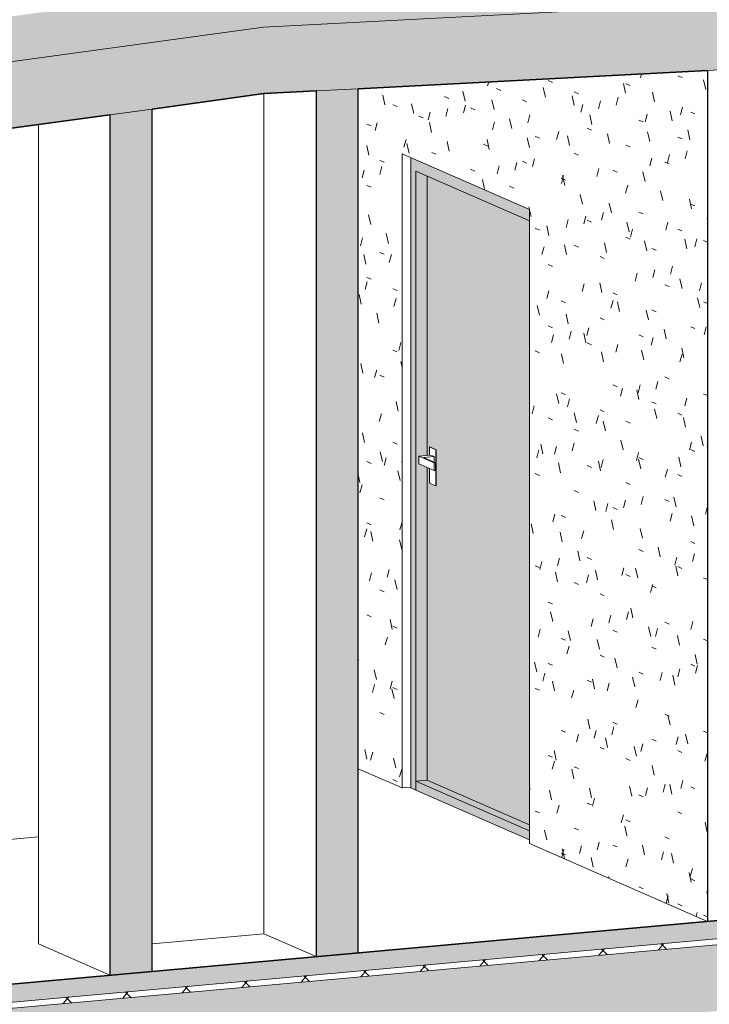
# Model space of a CAD drawing. Header units: millimetres. Extents: x -2180 to 91692, y -6418 to 21859.
# Tile 360 of 482: x 73848 to 76086, y 4503 to 7699. Entities that reach past the tile are written whole.
import ezdxf

# ---------------------------------------------------------------- set-up
doc = ezdxf.new("R2010")
doc.units = ezdxf.units.MM
for name, color, linetype, lineweight in [('Common Edges', 7, 'Continuous', 9), ('Cut Pattern-3', 7, 'Continuous', 9), ('Doors', 7, 'Continuous', 9), ('Floors-2', 7, 'Continuous', 35), ('Roofs-3', 7, 'Continuous', 35), ('Walls', 7, 'Continuous', 9), ('Walls-1', 7, 'Continuous', 25)]:
    doc.layers.add(name, color=color, linetype=linetype, lineweight=lineweight)
for name, color, linetype, lineweight, true_color in [('Cut Pattern-4', 9, 'Continuous', 9, 0x808080), ('Cut Pattern-6', 9, 'Continuous', 25, 0x808080), ('Doors-11', 7, 'Continuous', 9, 0x7da2b7), ('Surface Pattern-3', 7, 'Continuous', 9, 0xc0c0c0)]:
    doc.layers.add(name, color=color, linetype=linetype, lineweight=lineweight, true_color=true_color)

# ---------------------------------------------------------------- blocks, each defined once
blk = doc.blocks.new('SMA_D01_ 1-poolne - SU-P-07 - 1000x2100 3korrus-2306930-3D-kunsti lähteülesanne')
at = {"layer": 'Doors-11'}
for points in [[(16858.1, 5198.3), (16858.1, 7207.5), (17227.3, 7046.2), (17227.3, 7082.8), (16841.5, 7251.3), (16842.3, 5205.2), (16844.3, 5204.3)], [(16858.1, 5227.7), (16894.5, 5230.9), (16894.5, 6245.8), (16868, 6257.4), (16868, 6281.9), (16894.5, 6285.4), (16894.5, 7191.6), (16858.1, 7207.5), (16858.1, 5230.9)], [(17227.3, 5085.6), (17227.3, 7046.2), (16894.5, 7191.6), (16894.5, 6284.3), (16902, 6285.4), (16902, 6312.2), (16904.2, 6312.2), (16924.5, 6303.2), (16924.5, 6185.7), (16922.6, 6185.6), (16902, 6194.6), (16902, 6242.6), (16894.5, 6245.8), (16894.5, 5230.9), (16953.5, 5205.2)], [(17227.3, 5066.4), (17227.3, 5085.6), (16894.5, 5230.9), (16858.1, 5227.7), (16933.8, 5194.6)], [(17227.3, 5037), (17227.3, 5066.4), (16858.1, 5227.7), (16858.1, 5198.3), (17184.1, 5055.9)]]:
    blk.add_hatch(color=256, dxfattribs=at).paths.add_polyline_path(points, flags=0)
at = {"layer": 'Doors'}
for p, q in [((16841.5, 7251.3), (16841.5, 5205.5)), ((16858.1, 5198.3), (16858.1, 7207.5)), ((16858.1, 7207.5), (17227.3, 7046.2)), ((16894.5, 7191.6), (16894.5, 6284.3)), ((16903.8, 6312.4), (16902, 6312.2)), ((16902, 6312.2), (16922.6, 6303.2)), ((16902, 6285), (16902, 6312.2)), ((16924.5, 6303.3), (16903.8, 6312.4)), ((16922.6, 6303.2), (16924.5, 6303.3)), ((16922.6, 6303.2), (16922.6, 6185.6)), ((16924.5, 6185.7), (16924.5, 6303.3)), ((16907.1, 6285.4), (16868, 6281.9)), ((16868, 6281.9), (16917.6, 6260.2)), ((16868, 6257.4), (16868, 6281.9)), ((16882.9, 6277.8), (16917.5, 6280.9)), ((16922.2, 6260.6), (16882.9, 6277.8)), ((16917.5, 6280.9), (16907.1, 6285.4)), ((16917.5, 6262.7), (16917.5, 6280.9)), ((16917.6, 6235.7), (16868, 6257.4)), ((16894.5, 6245.8), (16894.5, 5230.9)), ((16902, 6194.6), (16902, 6242.6)), ((16917.6, 6260.2), (16922.2, 6260.6)), ((16917.6, 6235.7), (16917.6, 6260.2)), ((16922.2, 6236.1), (16917.6, 6235.7)), ((16922.2, 6236.1), (16922.2, 6260.6)), ((16922.6, 6185.6), (16902, 6194.6)), ((16924.5, 6185.7), (16922.6, 6185.6)), ((16858.1, 5227.7), (16894.5, 5230.9)), ((16858.1, 5198.3), (16858.1, 5227.7)), ((17227.3, 5066.4), (16858.1, 5227.7)), ((16894.5, 5230.9), (17227.3, 5085.6)), ((16841.5, 5205.5), (16858.1, 5198.3)), ((16858.1, 5198.3), (17227.3, 5037))]:
    blk.add_line(p, q, dxfattribs=at)

msp = doc.modelspace()

# ---------------------------------------------------------------- hatches: boundary and pattern name
at = {"layer": 'Cut Pattern-3'}
h = msp.add_hatch(dxfattribs=at)
h.set_pattern_fill('FP_41', color=256, style=0, pattern_type=2)
h.set_pattern_definition([(5.15, (51212.01, 11407.41), (128.035, 91.1157), [85.703, -171.406]), (119.404, (51212.01, 11407.41), (-128.0357, 68.03765), [86.928, -173.856]), (62.906, (51212.01, 11407.41), (-0.0003, 159.15132), [0, -187.411, 93.705, 0])])
h.paths.add_polyline_path([(68933.8, 6892.4), (74639.6, 7674.8), (81775.4, 8049.6), (81775.4, 8196.7), (74638.2, 7821.8), (68933.8, 7039.6), (68933.8, 6916.8)], flags=0)
h = msp.add_hatch(dxfattribs=at)
h.set_pattern_fill('FP_68', color=256, angle=-134.607, style=0, pattern_type=2)
h.set_pattern_definition([(315.393, (74926.56, 5972.93), (227.618, 20.513), [6.394, -313.32]), (229.398, (74931.11, 5946.38), (227.618, 20.515), [6.995, -342.752]), (5.15, (74912.9, 5974.15), (-0.002, 245.03), [6.856, -221.685]), (344.959, (74919.73, 5974.76), (227.6183, 20.5123), [7.07, -700.008]), (204.178, (74926.556, 5941.07), (227.6184, 20.5136), [7.485, -741.03]), (185.15, (74919.73, 5938), (0.002, -245.03), [6.856, -221.685]), (164.959, (74912.9, 5937.39), (227.6183, 20.5123), [7.07, -700.008]), (135.393, (74906.07, 5939.23), (227.618, 20.513), [6.394, -313.32]), (73.236, (74899.24, 5958.214), (227.612, 1000.636), [7.89, -781.252]), (49.398, (74901.52, 5965.77), (227.618, 20.515), [6.995, -342.752]), (24.178, (74906.07, 5971.08), (227.6184, 20.5136), [7.485, -741.03]), (90, (74899.24, 5950.86), (-227.618, -20.513), [7.35, -237.68]), (107.669, (74901.52, 5943.72), (-227.6255, 959.6062), [7.5, -742.455]), (270, (74860.55, 6020.89), (227.618, 20.513), [7.35, -237.68]), (5.15, (74840.06, 6033.74), (-0.002, 245.03), [6.856, -221.685]), (344.959, (74846.89, 6034.36), (227.6183, 20.5123), [7.07, -700.008]), (315.393, (74853.72, 6032.52), (227.618, 20.513), [6.394, -313.32]), (229.398, (74858.27, 6005.98), (227.618, 20.515), [6.995, -342.752]), (204.178, (74853.72, 6000.67), (227.6184, 20.5136), [7.485, -741.03]), (185.15, (74846.9, 5997.6), (0.002, -245.03), [6.856, -221.685]), (164.959, (74840.06, 5996.99), (227.6183, 20.5123), [7.07, -700.008]), (135.393, (74833.23, 5998.82), (227.618, 20.513), [6.394, -313.32]), (73.236, (74826.404, 6017.81), (227.612, 1000.636), [7.89, -781.252]), (49.398, (74828.68, 6025.36), (227.618, 20.515), [6.995, -342.752]), (24.178, (74833.23, 6030.676), (227.6184, 20.5136), [7.485, -741.03]), (90, (74826.4, 6010.46), (-227.618, -20.513), [7.35, -237.68]), (107.669, (74828.68, 6003.31), (-227.6255, 959.6062), [7.5, -742.455]), (287.669, (74858.27, 6028.03), (227.622, -469.5462), [7.5, -742.455]), (253.236, (74860.55, 6013.535), (-227.615, -510.5748), [7.89, -781.252]), (270, (74871.93, 5877.34), (227.618, 20.513), [7.35, -237.68]), (5.15, (74851.44, 5890.2), (-0.002, 245.03), [6.856, -221.685]), (344.959, (74858.27, 5890.814), (227.6183, 20.5123), [7.07, -700.008]), (315.393, (74865.1, 5888.98), (227.618, 20.513), [6.394, -313.32]), (229.398, (74869.65, 5862.44), (227.618, 20.515), [6.995, -342.752]), (204.178, (74865.1, 5857.126), (227.6184, 20.5136), [7.485, -741.03]), (185.15, (74858.27, 5854.06), (0.002, -245.03), [6.856, -221.685]), (164.959, (74851.44, 5853.444), (227.6183, 20.5123), [7.07, -700.008]), (135.393, (74844.61, 5855.28), (227.618, 20.513), [6.394, -313.32]), (73.236, (74837.785, 5874.266), (227.612, 1000.636), [7.89, -781.252]), (49.398, (74840.06, 5881.82), (227.618, 20.515), [6.995, -342.752]), (24.178, (74844.61, 5887.13), (227.6184, 20.5136), [7.485, -741.03]), (90, (74837.78, 5866.92), (-227.618, -20.513), [7.35, -237.68]), (107.669, (74840.06, 5859.77), (-227.6255, 959.6062), [7.5, -742.455]), (287.669, (74869.65, 5884.49), (227.622, -469.5462), [7.5, -742.455]), (253.236, (74871.93, 5869.99), (-227.615, -510.5748), [7.89, -781.252]), (270, (74933.38, 5961.3), (227.618, 20.513), [7.35, -237.68]), (287.669, (74931.11, 5968.44), (227.622, -469.5462), [7.5, -742.455]), (253.236, (74933.385, 5953.94), (-227.615, -510.5748), [7.89, -781.252]), (270, (75015.33, 6020.13), (227.618, 20.513), [7.35, -237.68]), (5.15, (74994.84, 6033), (-0.002, 245.03), [6.856, -221.685]), (344.959, (75001.67, 6033.6), (227.6183, 20.5123), [7.07, -700.008]), (315.393, (75008.5, 6031.77), (227.618, 20.513), [6.394, -313.32]), (229.398, (75013.05, 6005.23), (227.618, 20.515), [6.995, -342.752]), (204.178, (75008.5, 5999.914), (227.6184, 20.5136), [7.485, -741.03]), (185.15, (75001.67, 5996.85), (0.002, -245.03), [6.856, -221.685]), (164.959, (74994.84, 5996.23), (227.6183, 20.5123), [7.07, -700.008]), (135.393, (74988.01, 5998.07), (227.618, 20.513), [6.394, -313.32]), (73.236, (74981.185, 6017.055), (227.612, 1000.636), [7.89, -781.252]), (49.398, (74983.46, 6024.61), (227.618, 20.515), [6.995, -342.752]), (24.178, (74988.01, 6029.92), (227.6184, 20.5136), [7.485, -741.03]), (90, (74981.19, 6009.7), (-227.618, -20.513), [7.35, -237.68]), (107.669, (74983.46, 6002.56), (-227.6255, 959.6062), [7.5, -742.455]), (287.669, (75013.05, 6027.28), (227.622, -469.5462), [7.5, -742.455]), (253.236, (75015.33, 6012.78), (-227.615, -510.5748), [7.89, -781.252]), (270, (74997.12, 5913.13), (227.618, 20.513), [7.35, -237.68]), (5.15, (74976.63, 5925.98), (-0.002, 245.03), [6.856, -221.685]), (344.959, (74983.46, 5926.6), (227.6183, 20.5123), [7.07, -700.008]), (315.393, (74990.29, 5924.76), (227.618, 20.513), [6.394, -313.32]), (229.398, (74994.84, 5898.22), (227.618, 20.515), [6.995, -342.752]), (204.178, (74990.29, 5892.91), (227.6184, 20.5136), [7.485, -741.03]), (185.15, (74983.46, 5889.84), (0.002, -245.03), [6.856, -221.685]), (164.959, (74976.63, 5889.23), (227.6183, 20.5123), [7.07, -700.008]), (135.393, (74969.8, 5891.06), (227.618, 20.513), [6.394, -313.32]), (73.236, (74962.975, 5910.05), (227.612, 1000.636), [7.89, -781.252]), (49.398, (74965.25, 5917.6), (227.618, 20.515), [6.995, -342.752]), (24.178, (74969.804, 5922.92), (227.6184, 20.5136), [7.485, -741.03]), (90, (74962.98, 5902.7), (-227.618, -20.513), [7.35, -237.68]), (107.669, (74965.25, 5895.555), (-227.6255, 959.6062), [7.5, -742.455]), (287.669, (74994.84, 5920.274), (227.622, -469.5462), [7.5, -742.455]), (253.236, (74997.12, 5905.78), (-227.615, -510.5748), [7.89, -781.252]), (5.15, (74810.47, 6062.93), (-0.002, 245.03), [])])
h.paths.add_polyline_path([(74810.5, 4657.9), (74947, 4670.2), (74947, 7475.2), (74810.5, 7468), (74810.5, 4965.7)], flags=0)
h = msp.add_hatch(dxfattribs=at)
h.set_pattern_fill('FP_73', color=256, angle=-134.607, style=0, pattern_type=2)
h.set_pattern_definition([(315.393, (74257.36, 5904.08), (227.618, 20.513), [6.394, -313.32]), (229.398, (74261.91, 5877.54), (227.618, 20.515), [6.995, -342.752]), (5.15, (74243.7, 5905.3), (-0.002, 245.03), [6.856, -221.685]), (344.959, (74250.53, 5905.92), (227.6183, 20.5123), [7.07, -700.008]), (204.178, (74257.36, 5872.23), (227.6184, 20.5136), [7.485, -741.03]), (185.15, (74250.53, 5869.16), (0.002, -245.03), [6.856, -221.685]), (164.959, (74243.7, 5868.55), (227.6183, 20.5123), [7.07, -700.008]), (135.393, (74236.87, 5870.38), (227.618, 20.513), [6.394, -313.32]), (73.236, (74230.044, 5889.37), (227.612, 1000.636), [7.89, -781.252]), (49.398, (74232.32, 5896.93), (227.618, 20.515), [6.995, -342.752]), (24.178, (74236.87, 5902.24), (227.6184, 20.5136), [7.485, -741.03]), (90, (74230.04, 5882.02), (-227.618, -20.513), [7.35, -237.68]), (107.669, (74232.32, 5874.874), (-227.6255, 959.6062), [7.5, -742.455]), (270, (74191.35, 5952.04), (227.618, 20.513), [7.35, -237.68]), (5.15, (74170.86, 5964.9), (-0.002, 245.03), [6.856, -221.685]), (344.959, (74177.69, 5965.51), (227.6183, 20.5123), [7.07, -700.008]), (315.393, (74184.52, 5963.68), (227.618, 20.513), [6.394, -313.32]), (229.398, (74189.07, 5937.14), (227.618, 20.515), [6.995, -342.752]), (204.178, (74184.52, 5931.824), (227.6184, 20.5136), [7.485, -741.03]), (185.15, (74177.7, 5928.76), (0.002, -245.03), [6.856, -221.685]), (164.959, (74170.86, 5928.14), (227.6183, 20.5123), [7.07, -700.008]), (135.393, (74164.03, 5929.98), (227.618, 20.513), [6.394, -313.32]), (73.236, (74157.21, 5948.965), (227.612, 1000.636), [7.89, -781.252]), (49.398, (74159.48, 5956.52), (227.618, 20.515), [6.995, -342.752]), (24.178, (74164.035, 5961.83), (227.6184, 20.5136), [7.485, -741.03]), (90, (74157.2, 5941.61), (-227.618, -20.513), [7.35, -237.68]), (107.669, (74159.48, 5934.47), (-227.6255, 959.6062), [7.5, -742.455]), (287.669, (74189.07, 5959.19), (227.622, -469.5462), [7.5, -742.455]), (253.236, (74191.35, 5944.69), (-227.615, -510.5748), [7.89, -781.252]), (270, (74202.73, 5808.5), (227.618, 20.513), [7.35, -237.68]), (5.15, (74182.24, 5821.36), (-0.002, 245.03), [6.856, -221.685]), (344.959, (74189.07, 5821.97), (227.6183, 20.5123), [7.07, -700.008]), (315.393, (74195.9, 5820.14), (227.618, 20.513), [6.394, -313.32]), (229.398, (74200.45, 5793.6), (227.618, 20.515), [6.995, -342.752]), (204.178, (74195.9, 5788.28), (227.6184, 20.5136), [7.485, -741.03]), (185.15, (74189.07, 5785.22), (0.002, -245.03), [6.856, -221.685]), (164.959, (74182.244, 5784.6), (227.6183, 20.5123), [7.07, -700.008]), (135.393, (74175.42, 5786.44), (227.618, 20.513), [6.394, -313.32]), (73.236, (74168.59, 5805.42), (227.612, 1000.636), [7.89, -781.252]), (49.398, (74170.86, 5812.98), (227.618, 20.515), [6.995, -342.752]), (24.178, (74175.416, 5818.29), (227.6184, 20.5136), [7.485, -741.03]), (90, (74168.59, 5798.07), (-227.618, -20.513), [7.35, -237.68]), (107.669, (74170.86, 5790.926), (-227.6255, 959.6062), [7.5, -742.455]), (287.669, (74200.454, 5815.645), (227.622, -469.5462), [7.5, -742.455]), (253.236, (74202.73, 5801.15), (-227.615, -510.5748), [7.89, -781.252]), (270, (74264.19, 5892.45), (227.618, 20.513), [7.35, -237.68]), (287.669, (74261.91, 5899.594), (227.622, -469.5462), [7.5, -742.455]), (253.236, (74264.19, 5885.1), (-227.615, -510.5748), [7.89, -781.252]), (270, (74346.13, 5951.3), (227.618, 20.513), [7.35, -237.68]), (5.15, (74325.64, 5964.14), (-0.002, 245.03), [6.856, -221.685]), (344.959, (74332.47, 5964.76), (227.6183, 20.5123), [7.07, -700.008]), (315.393, (74339.3, 5962.92), (227.618, 20.513), [6.394, -313.32]), (229.398, (74343.85, 5936.38), (227.618, 20.515), [6.995, -342.752]), (204.178, (74339.3, 5931.07), (227.6184, 20.5136), [7.485, -741.03]), (185.15, (74332.47, 5928), (0.002, -245.03), [6.856, -221.685]), (164.959, (74325.64, 5927.39), (227.6183, 20.5123), [7.07, -700.008]), (135.393, (74318.82, 5929.22), (227.618, 20.513), [6.394, -313.32]), (73.236, (74311.99, 5948.21), (227.612, 1000.636), [7.89, -781.252]), (49.398, (74314.26, 5955.77), (227.618, 20.515), [6.995, -342.752]), (24.178, (74318.816, 5961.08), (227.6184, 20.5136), [7.485, -741.03]), (90, (74311.99, 5940.86), (-227.618, -20.513), [7.35, -237.68]), (107.669, (74314.26, 5933.715), (-227.6255, 959.6062), [7.5, -742.455]), (287.669, (74343.85, 5958.435), (227.622, -469.5462), [7.5, -742.455]), (253.236, (74346.13, 5943.94), (-227.615, -510.5748), [7.89, -781.252]), (270, (74327.92, 5844.28), (227.618, 20.513), [7.35, -237.68]), (5.15, (74307.43, 5857.14), (-0.002, 245.03), [6.856, -221.685]), (344.959, (74314.26, 5857.756), (227.6183, 20.5123), [7.07, -700.008]), (315.393, (74321.1, 5855.92), (227.618, 20.513), [6.394, -313.32]), (229.398, (74325.64, 5829.38), (227.618, 20.515), [6.995, -342.752]), (204.178, (74321.09, 5824.07), (227.6184, 20.5136), [7.485, -741.03]), (185.15, (74314.26, 5821), (0.002, -245.03), [6.856, -221.685]), (164.959, (74307.435, 5820.39), (227.6183, 20.5123), [7.07, -700.008]), (135.393, (74300.6, 5822.22), (227.618, 20.513), [6.394, -313.32]), (73.236, (74293.78, 5841.21), (227.612, 1000.636), [7.89, -781.252]), (49.398, (74296.05, 5848.76), (227.618, 20.515), [6.995, -342.752]), (24.178, (74300.606, 5854.075), (227.6184, 20.5136), [7.485, -741.03]), (90, (74293.78, 5833.86), (-227.618, -20.513), [7.35, -237.68]), (107.669, (74296.054, 5826.71), (-227.6255, 959.6062), [7.5, -742.455]), (287.669, (74325.644, 5851.43), (227.622, -469.5462), [7.5, -742.455]), (253.236, (74327.92, 5836.934), (-227.615, -510.5748), [7.89, -781.252]), (5.15, (74141.27, 5994.08), (-0.002, 245.03), [])])
h.paths.add_polyline_path([(74141.3, 4597.5), (74277.8, 4609.9), (74277.8, 7409.3), (74141.3, 7390.6), (74141.3, 4684.1)], flags=0)
h = msp.add_hatch(dxfattribs=at)
h.set_pattern_fill('FP_42', color=256, style=0, pattern_type=2)
h.set_pattern_definition([(53.934, (51212.01, 11407.4), (293.8706, -1.192), [33.551, -369.056]), (359.767, (51212, 11407.4), (-56.8462, 326.635), [24.489, -269.384]), (99.873, (51236.5, 11407.3), (237.0226, 325.4407), [27.629, -303.916]), (50.476, (51212, 11495.62), (437.2623, -33.597), [50.144, -551.587]), (96.228, (51248.45, 11492.8), (382.9437, 464.15), [41.725, -458.977]), (355.606, (51212, 11495.6), (382.946, 464.148), [36.546, -402.005]), (26.718, (51252.98, 11477.26), (244.5598, -155.5388), [32.117, -353.283]), (327.544, (51253, 11477.26), (99.6902, 328.8147), [24.153, -265.678]), (73.134, (51273.36, 11464.3), (344.2497, 173.2788), [28.633, -314.962]), (42.494, (51212.01, 11407.41), (4.98256, 147.27343), [3.285, -284.139, 3.285, -292.074, -292.053]), (42.494, (51212.01, 11407.41), (4.98256, 147.27343), [-582.783, 3.285, -288.768]), (13.053, (51212.01, 11407.41), (107.7835, 183.6709), [3.107, -156.18, 3.107, -262.511, -105.288]), (13.053, (51212.01, 11407.41), (107.7835, 183.6709), [-424.905, 3.107, -102.181]), (329.218, (51120.65, 11399.18), (218.71384, 9.76134), [2.997, -97.556, 2.997, -727.014]), (329.218, (51120.65, 11399.18), (218.71384, 9.76134), [-103.549, -310.727, 2.997, -413.291]), (318.13, (51079.68, 11395.48), (238.9384, 65.6853), [3.022, -128.814, 3.022, -505.258]), (318.13, (51079.68, 11395.48), (238.9384, 65.6853), [-134.859, -207.105, 3.022, -295.131]), (49.397, (51212.01, 11407.4), (-181.0677, 178.6035), [])])
h.paths.add_polyline_path([(69435.5, 4114.7), (81775.4, 5226.7), (81775.4, 5285.5), (69435.5, 4173.5)], flags=0)
at = {"layer": 'Cut Pattern-4'}
h = msp.add_hatch(dxfattribs=at)
h.set_pattern_fill('FP_43', color=256, style=0, pattern_type=2)
h.set_pattern_definition([(49.397, (51212.01, 11407.41), (-96.5695, 95.25585), []), (135.393, (51212.01, 11407.41), (-96.56984, -112.66085), [])])
h.paths.add_polyline_path([(69435.5, 4095.1), (81775.4, 5207.1), (81775.4, 5226.7), (69435.5, 4114.7)], flags=0)
msp.add_hatch(color=256, dxfattribs=at).paths.add_polyline_path([(69162.3, 3854.8), (81775.4, 4991.5), (81775.4, 5207.1), (69435.5, 4095.1), (69202.9, 3890.5)], flags=0)
at = {"layer": 'Cut Pattern-6'}
msp.add_hatch(color=256, dxfattribs=at).paths.add_polyline_path([(68933.8, 6676.6), (74640.6, 7459.1), (81775.4, 7833.9), (81775.4, 8049.6), (74639, 7674.7), (68933.8, 6892.4), (68933.8, 6722.9)], flags=0)
at = {"layer": 'Surface Pattern-3'}
h = msp.add_hatch(dxfattribs=at)
h.set_pattern_fill('FP_53', color=256, style=0, pattern_type=2)
h.set_pattern_definition([(336.405, (107875.64, -238.82), (168.07452, 26.16764), [15.131, -122.424, -871.183]), (336.405, (107875.64, -238.82), (168.07452, 26.16764), [-137.555, 15.131, -122.424, -733.628]), (336.405, (107875.64, -238.82), (168.07452, 26.16764), [-275.11, 15.131, -259.979, -458.517]), (336.405, (107875.64, -238.82), (168.07452, 26.16764), [-550.221, 15.131, -122.424, -320.962]), (336.405, (107875.64, -238.82), (168.07452, 26.16764), [-687.776, 15.131, -76.572, -229.259]), (336.405, (107875.64, -238.82), (168.07452, 26.16764), [-779.479, 15.131, -214.128]), (102.418, (107938.666, -216.56), (-120.42855, 347.764825), [32.241, -260.862, -1856.32]), (102.418, (107938.666, -216.56), (-120.42855, 347.764825), [-293.103, 32.241, -260.862, -1563.217]), (102.418, (107938.666, -216.56), (-120.42855, 347.764825), [-586.206, 32.241, -553.965, -977.011]), (102.418, (107938.666, -216.56), (-120.42855, 347.764825), [-1172.413, 32.241, -260.862, -683.908]), (102.418, (107938.666, -216.56), (-120.42855, 347.764825), [-1465.516, 32.241, -163.161, -488.505]), (102.418, (107938.666, -216.56), (-120.42855, 347.764825), [-1660.918, 32.241, -456.264]), (254.75, (107959.675, -26.574), (-47.6504, -373.9347), [26.359, -213.267, -1517.629]), (254.75, (107959.675, -26.574), (-47.6504, -373.9347), [-239.626, 26.359, -213.267, -1278.003]), (254.75, (107959.675, -26.574), (-47.6504, -373.9347), [-479.251, 26.359, -452.892, -798.752]), (254.75, (107959.675, -26.574), (-47.6504, -373.9347), [-958.502, 26.359, -213.267, -559.126]), (254.75, (107959.675, -26.574), (-47.6504, -373.9347), [-1198.128, 26.359, -133.392, -399.376]), (254.75, (107959.675, -26.574), (-47.6504, -373.9347), [-1357.879, 26.359, -373.017])])
h.paths.add_polyline_path([(76080.6, 4772.3), (76080.6, 7534.7), (74947, 7475.2), (74947, 5267.4), (75089.6, 5205.2), (75089.6, 7263.4), (75503.2, 7082.8), (75503.2, 5024.5), (75637.9, 4965.7)], flags=0)

# ---------------------------------------------------------------- linework, layer by layer
at = {"layer": 'Common Edges'}
for p, q in [((74639.6, 7674.8), (81775.4, 8049.6)), ((68933.8, 6892.4), (74639.6, 7674.8)), ((76186.2, 7540.3), (76080.6, 7534.7)), ((74947, 7475.2), (74810.5, 7468)), ((74277.8, 7409.3), (74141.3, 7390.6)), ((81775.4, 5226.7), (69435.5, 4114.7)), ((81775.4, 5207.1), (69162.3, 4070.4))]:
    msp.add_line(p, q, dxfattribs=at)
at = {"layer": 'Floors-2'}
msp.add_line((81775.4, 5285.5), (69435.5, 4173.5), dxfattribs=at)
at = {"layer": 'Roofs-3'}
for p, q in [((74947, 7475.2), (76080.6, 7534.7)), ((74277.8, 7409.3), (74640.5, 7459.1)), ((74640.5, 7459.1), (74810.5, 7468)), ((68933.8, 6676.6), (74141.3, 7390.6))]:
    msp.add_line(p, q, dxfattribs=at)
at = {"layer": 'Walls'}
for p, q in [((74640.6, 7459.1), (74640.6, 4732.1)), ((73909.3, 7358.8), (73909.3, 4698.9)), ((75089.6, 5205.2), (75089.6, 7263.4)), ((75089.6, 7263.4), (75503.2, 7082.8)), ((75503.2, 7082.8), (75503.2, 5024.5)), ((74947, 5267.4), (75089.6, 5205.2)), ((75117.4, 5207.7), (75089.6, 5205.2)), ((73909.3, 5046.9), (73803.2, 5037.4)), ((75503.2, 5024.5), (76080.6, 4772.3)), ((74277.8, 4699.4), (74640.6, 4732.1)), ((74640.6, 4732.1), (74810.5, 4657.9)), ((73909.3, 4698.9), (74141.3, 4597.5))]:
    msp.add_line(p, q, dxfattribs=at)
at = {"layer": 'Walls-1'}
for p, q in [((76080.6, 7534.7), (76080.6, 4772.3)), ((74810.5, 7468), (74810.5, 4657.9)), ((74947, 4670.2), (74947, 7475.2)), ((74141.3, 7390.6), (74141.3, 4597.5)), ((74277.8, 4609.9), (74277.8, 7409.3))]:
    msp.add_line(p, q, dxfattribs=at)

# ---------------------------------------------------------------- block references
at = {"layer": 'Doors'}
msp.add_blockref('SMA_D01_ 1-poolne - SU-P-07 - 1000x2100 3korrus-2306930-3D-kunsti lähteülesanne', (58275.9, 0), dxfattribs=at)

doc.saveas('drawing.dxf')
